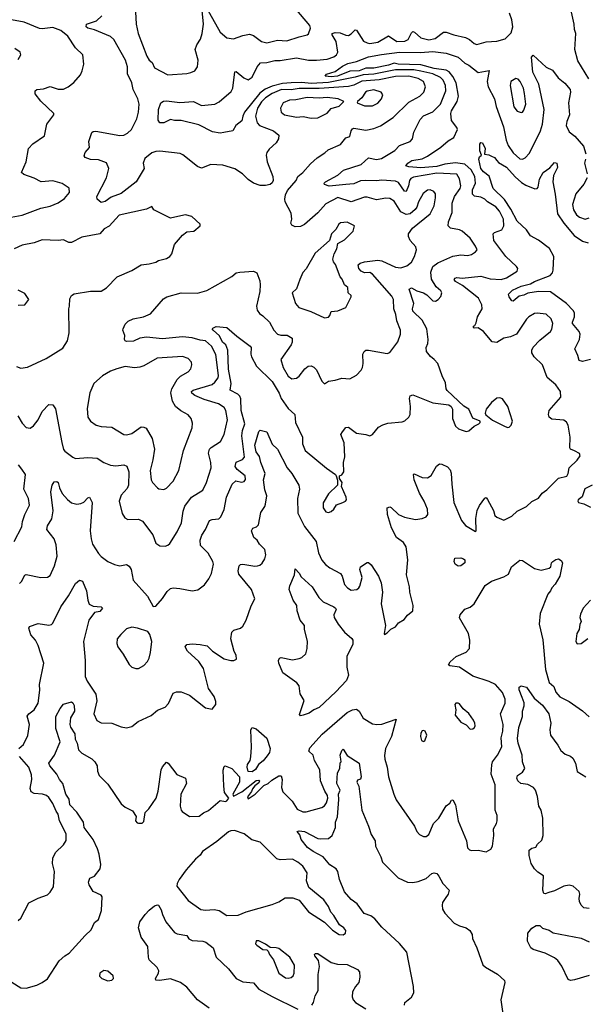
# Model space of a CAD drawing. Extents: x 1892934 to 2008621, y 567149 to 683290.
# Tile 278 of 298: x 1955567 to 1959795, y 661212 to 668577. Entities that reach past the tile are written whole.
import ezdxf

# ---------------------------------------------------------------- set-up
doc = ezdxf.new("R2010")
doc.units = 0

msp = doc.modelspace()

# ---------------------------------------------------------------- linework, layer by layer
at = {"layer": '0CON20XD'}
for points in [[(1955552.5, 665615), (1955585, 665558.8), (1955615, 665526.2), (1955645, 665522.9), (1955670.3, 665539.7), (1955704.2, 665585), (1955735, 665646), (1955785, 665700), (1955815, 665697.5), (1955835, 665667.5), (1955880.6, 665415), (1955895, 665362.5), (1955905, 665348.8), (1955965, 665303.8), (1955985, 665296.2), (1956075, 665301.4), (1956145, 665298.1), (1956195, 665264.4), (1956245, 665244.4), (1956285, 665241.1), (1956345, 665247.1), (1956367.9, 665237.9), (1956383.5, 665195), (1956380.5, 665095), (1956369.2, 665070.8), (1956325, 665021.2), (1956310.6, 664975), (1956332.8, 664882.8), (1956352.4, 664852.4), (1956375, 664838), (1956455, 664840), (1956485, 664825.6), (1956561.9, 664725), (1956585, 664661.2), (1956615, 664640.8), (1956655, 664639.2), (1956675, 664646), (1956690.3, 664659.7), (1956743.9, 664746.1), (1956776.4, 664815), (1956788, 664902), (1956801.2, 664938.8), (1956852.2, 665005), (1956935, 665059.2), (1956962.7, 665115), (1956997.3, 665225), (1956996.4, 665265), (1956978.8, 665335), (1956985, 665364), (1956997.5, 665377.5), (1957068.1, 665421.9), (1957095.7, 665474.3), (1957120.9, 665585), (1957107.9, 665655), (1957095, 665675.5), (1957052.9, 665705), (1956945, 665737.4), (1956877.1, 665765), (1956853.1, 665783.1), (1956851.4, 665795), (1956863.4, 665806.6), (1957005, 665847.7), (1957026.5, 665865), (1957050.7, 665899.3), (1957053.9, 665915), (1957033.9, 666073.9), (1957000.2, 666135), (1956955, 666175.7), (1956915, 666180), (1956855, 666198.6), (1956785, 666204.1), (1956635, 666191.2), (1956515, 666203.1), (1956465, 666195.5), (1956417.3, 666172.7), (1956365, 666170.8), (1956354.4, 666174.4), (1956350, 666185), (1956352.5, 666215), (1956337.5, 666255), (1956339.4, 666265), (1956355, 666299.2), (1956378.3, 666321.7), (1956415, 666340), (1956492.5, 666355), (1956545, 666376.9), (1956641.3, 666488.7), (1956666.7, 666505), (1956775, 666534.3), (1956895, 666532.5), (1956965, 666552.5), (1957152.7, 666657.3), (1957185, 666683.8), (1957211.7, 666688.3), (1957315, 666695.4), (1957338.9, 666685), (1957361.5, 666625), (1957365.5, 666594.5), (1957362.9, 666545), (1957337.5, 666435), (1957342.9, 666405), (1957359.3, 666379.3), (1957385, 666363.3), (1957433.3, 666315), (1957465.4, 666255.4), (1957495, 666224.5), (1957517.8, 666217.8), (1957566.4, 666216.4), (1957604.2, 666194.2), (1957604.3, 666165), (1957596.5, 666145), (1957519.2, 666035), (1957535.8, 665975), (1957575, 665910), (1957602.1, 665892.1), (1957635, 665896), (1957655, 665911.2), (1957698, 665965), (1957724.5, 665985.5), (1957745, 665989.2), (1957765, 665979.2), (1957785, 665958), (1957825, 665872.5), (1957845, 665853.3), (1957875.9, 665874.1), (1957925, 665880), (1957974.1, 665895.9), (1958035, 665892), (1958085, 665918.8), (1958120, 665955), (1958129.2, 665975), (1958134.3, 666005), (1958131.4, 666075), (1958142, 666095), (1958155, 666104.2), (1958175, 666105.6), (1958315, 666081.2), (1958335, 666086.7), (1958393.4, 666166.6), (1958413.1, 666225), (1958413.1, 666255), (1958387.3, 666325), (1958378.3, 666371.7), (1958364.5, 666415), (1958361.1, 666485), (1958349.8, 666509.8), (1958204, 666674), (1958185, 666686.1), (1958144.3, 666684.3), (1958118.6, 666695), (1958101.8, 666715), (1958096.9, 666743.1), (1958112.8, 666757.2), (1958143.2, 666766.8), (1958245, 666779.7), (1958272.9, 666772.9), (1958375, 666726.5), (1958415, 666721.8), (1958461.2, 666735), (1958495, 666763.1), (1958519.1, 666805), (1958533.3, 666855), (1958528, 666878), (1958485.5, 666925.5), (1958474.4, 666955), (1958474.5, 666975), (1958502.8, 667017.2), (1958634.3, 667125), (1958664.4, 667185), (1958675.6, 667245), (1958674, 667275), (1958662.7, 667292.7), (1958635, 667304.2), (1958615, 667301.4), (1958581.8, 667278.2), (1958549.1, 667215), (1958535.4, 667174.6), (1958522.3, 667157.7), (1958485, 667125.6), (1958455, 667119.6), (1958415, 667140), (1958365, 667218.9), (1958335, 667239.5), (1958305, 667241.8), (1958235, 667229.6), (1958165, 667249.5), (1958145, 667249.6), (1958045, 667215.3), (1957945, 667247.1), (1957855, 667199.2), (1957796.2, 667133.8), (1957695, 667045.5), (1957665, 667031.1), (1957625, 667027.8), (1957601.1, 667041.1), (1957594.6, 667054.6), (1957600, 667085), (1957595, 667130), (1957552.2, 667215), (1957548.2, 667235), (1957553.1, 667266.9), (1957569.4, 667300.6), (1957632.9, 667375), (1957645.8, 667405), (1957682.5, 667435), (1957741.7, 667498.3), (1957790.6, 667545), (1957847.8, 667582.2), (1957872, 667605), (1957965, 667644.3), (1958005, 667692.5), (1958035, 667702.5), (1958044.2, 667745), (1958055, 667761.2), (1958065, 667765.6), (1958155, 667751.2), (1958215, 667763.6), (1958265, 667783.3), (1958358.9, 667845), (1958475, 667961.5), (1958559.2, 668005), (1958588.9, 668035), (1958599.4, 668075), (1958584.5, 668115), (1958545, 668138.6), (1958475, 668154.3), (1958375, 668152), (1958255, 668126.7), (1958125, 668117), (1958065, 668087.8), (1958025, 668077.3), (1957805, 668061.4), (1957655, 668063.7), (1957595, 668053.3), (1957525, 668054.2), (1957455, 668026.4), (1957405, 667993.3), (1957375, 667962.9), (1957345.7, 667915), (1957329.2, 667855), (1957341.5, 667805), (1957358.9, 667785), (1957464.2, 667745), (1957504.2, 667714.2), (1957500.8, 667685), (1957484.4, 667655.6), (1957430.7, 667609.3), (1957414.3, 667585), (1957410, 667565), (1957415.6, 667515), (1957458.8, 667405), (1957461.2, 667375), (1957453.6, 667356.4), (1957440, 667345), (1957403.9, 667336.1), (1957365, 667338.1), (1957315, 667355.6), (1957275, 667382.5), (1957233.1, 667425), (1957175, 667462.2), (1957085, 667488.5), (1956995, 667494.3), (1956925, 667466), (1956895, 667480), (1956786.6, 667566.6), (1956766, 667576), (1956615, 667593.8), (1956585, 667590.6), (1956555, 667580.8), (1956502.2, 667537.8), (1956490, 667505), (1956497.3, 667465), (1956436.5, 667363.5), (1956325, 667278.4), (1956250.3, 667249.7), (1956205, 667217.2), (1956175, 667210), (1956146.7, 667235), (1956144.4, 667255), (1956216.7, 667395), (1956234.3, 667465), (1956215, 667506), (1956155, 667528.8), (1956095, 667530.8), (1956057.1, 667547.1), (1956048.8, 667558.8), (1956055, 667584), (1956089.5, 667620.5), (1956084.3, 667665.7), (1956105, 667733.8), (1956115, 667742), (1956135, 667742.5), (1956315, 667710.9), (1956345, 667714.5), (1956372.6, 667727.4), (1956401.9, 667755), (1956443.5, 667835), (1956455.4, 667885), (1956460.4, 667945), (1956449.2, 667985), (1956414.6, 668055), (1956405.3, 668105), (1956372.8, 668172.8), (1956373.6, 668225), (1956357.5, 668275), (1956269.8, 668429.8), (1956245, 668451.2), (1956125, 668500.9), (1956075, 668513.6), (1956064.4, 668525), (1956066, 668545), (1956139.7, 668569.7), (1956180.6, 668605)], [(1955565, 664361.1), (1955579.5, 664375), (1955605, 664422.5), (1955615, 664427.5), (1955725, 664404.4), (1955775, 664408), (1955795, 664420), (1955828.1, 664491.9), (1955846, 664565), (1955838.2, 664648.2), (1955824.6, 664694.6), (1955770, 664765), (1955775, 664791.2), (1955807.4, 664842.6), (1955816, 664904), (1955798.9, 665045), (1955810, 665095), (1955825, 665121.2), (1955845, 665122.5), (1955854, 665115), (1955863.6, 665075), (1955884.1, 665034.1), (1955925, 664987.1), (1955955, 664964.3), (1955995, 664954.4), (1956025, 664959.2), (1956045, 664968), (1956075, 665001.2), (1956087.5, 665005), (1956109.5, 664965), (1956094.4, 664755), (1956100, 664695), (1956111.9, 664655), (1956155, 664584.2), (1956175, 664561.4), (1956225, 664524.2), (1956275, 664502.5), (1956315, 664492.5), (1956365, 664502.5), (1956385, 664490), (1956398.9, 664465), (1956414.3, 664384.3), (1956522.5, 664265), (1956565, 664186.7), (1956585, 664190), (1956633.1, 664246.9), (1956669.1, 664300.9), (1956695, 664322), (1956713.2, 664326.8), (1956765, 664322.9), (1956855, 664304), (1956897.7, 664312.3), (1956948.8, 664351.2), (1956981.2, 664395), (1957001.2, 664435), (1957015.7, 664504.3), (1957010.8, 664525), (1956975, 664588), (1956917.5, 664645), (1956915.6, 664685), (1956928.3, 664721.7), (1956955.5, 664764.5), (1956985, 664830), (1957005, 664838.8), (1957055, 664844), (1957071.2, 664858.8), (1957095, 664913.3), (1957114, 665006), (1957155, 665103.8), (1957182.7, 665127.3), (1957225, 665118.8), (1957245, 665124), (1957255, 665137.5), (1957252, 665165), (1957191.8, 665211.8), (1957177.3, 665235), (1957185, 665268.6), (1957233.2, 665286.8), (1957246.9, 665305), (1957228.2, 665465), (1957233.2, 665505), (1957248.8, 665555), (1957221.2, 665655), (1957220.1, 665740.1), (1957211.7, 665761.7), (1957196.9, 665776.9), (1957140, 665805), (1957147.3, 665855), (1957127.5, 665962.5), (1957122.7, 666105), (1957107.7, 666145), (1957084.1, 666165), (1957061.5, 666211.5), (1957013.8, 666255), (1957006.7, 666265), (1957010.5, 666269.5), (1957035, 666281.2), (1957115, 666275.6), (1957189.9, 666209.9), (1957290, 666135), (1957296.9, 666125), (1957294.1, 666075.9), (1957298.8, 666055), (1957336, 665985), (1957455, 665870.6), (1957507.3, 665782.7), (1957520.8, 665745), (1957575, 665669.2), (1957623.6, 665623.6), (1957629.1, 665565), (1957680.6, 665455), (1957680, 665405), (1957700.8, 665355), (1957861.5, 665221.5), (1957927.5, 665175), (1957932.5, 665165), (1957943, 665133), (1957942.5, 665095), (1957875, 665031.2), (1957835.8, 664964.2), (1957834.2, 664925), (1957855.8, 664895.8), (1957875, 664890), (1957895, 664897.5), (1957915, 664916), (1957935, 664948.8), (1957982.5, 664965), (1958002.5, 664975), (1958008.8, 664985), (1958007.1, 665005), (1957972.5, 665085), (1957976.7, 665115), (1957956.7, 665145), (1957957.5, 665165), (1957975, 665173.8), (1957990, 665195), (1957987.5, 665265), (1957998.3, 665308.3), (1957993.3, 665413.3), (1957968, 665475), (1957981.2, 665495), (1958005, 665526.7), (1958025, 665530), (1958083.4, 665483.4), (1958155, 665474), (1958185, 665463.8), (1958205, 665473.3), (1958249.7, 665530.3), (1958282.1, 665547.9), (1958319.7, 665560.3), (1958425, 665570), (1958445, 665577.5), (1958476.8, 665603.2), (1958485.8, 665625), (1958488.1, 665685), (1958481.4, 665745), (1958486.1, 665763.9), (1958505, 665772), (1958655, 665711.4), (1958776.1, 665696.1), (1958793, 665683), (1958803.3, 665665), (1958802, 665595), (1958825.7, 665535.7), (1958847.3, 665517.3), (1958875, 665506.2), (1958905, 665496.7), (1958925, 665502.5), (1958965, 665537.5), (1959000, 665555), (1959010, 665565), (1959010, 665575), (1958955, 665597.5), (1958923.3, 665665), (1958886, 665686), (1958762.5, 665802.5), (1958755.6, 665815), (1958750.3, 665860.3), (1958725, 665914.2), (1958692.6, 666005), (1958665, 666036.6), (1958636.9, 666056.9), (1958608.5, 666095), (1958606.7, 666125), (1958617.8, 666155), (1958620.6, 666185), (1958610.3, 666265), (1958575, 666330.5), (1958506.2, 666396.2), (1958503.6, 666413.6), (1958512.5, 666455), (1958478.8, 666561.2), (1958495, 666570.6), (1958535, 666549.1), (1958584.3, 666535), (1958609.2, 666519.3), (1958655, 666474.3), (1958675, 666472.9), (1958695, 666484.4), (1958715, 666506.2), (1958721.4, 666535), (1958715, 666548), (1958680, 666580), (1958646, 666636), (1958641.3, 666688.7), (1958655, 666730.8), (1958691.6, 666758.4), (1958805, 666809.3), (1958865, 666819.6), (1958915, 666812.2), (1958945, 666820), (1958975, 666840), (1958985.8, 666855), (1958975, 666882), (1958935, 666942.2), (1958874.4, 666995), (1958855, 667004.6), (1958788.5, 667018.5), (1958769.2, 667035), (1958772.2, 667065), (1958799.5, 667135), (1958799.1, 667205), (1958817.5, 667255), (1958859.8, 667315), (1958865, 667333.8), (1958855, 667386.9), (1958835, 667420.8), (1958685, 667429.7), (1958511.4, 667398.6), (1958491.4, 667388.6), (1958480.5, 667375), (1958473.7, 667335), (1958455, 667291.9), (1958442.7, 667295), (1958398.4, 667358.4), (1958375, 667368.4), (1958275, 667377), (1958235, 667371.9), (1958155, 667375.6), (1958115, 667370.8), (1958065, 667348.5), (1958004, 667344), (1957880.8, 667330.8), (1957844.3, 667344.3), (1957844, 667355), (1957854, 667365), (1957945, 667415.5), (1957988.3, 667451.7), (1958120, 667495), (1958175, 667543.3), (1958235, 667531.5), (1958271.7, 667538.3), (1958372.4, 667597.6), (1958405, 667635.4), (1958485, 667665.8), (1958503.6, 667686.4), (1958512.7, 667735), (1958560.1, 667829.9), (1958585, 667857.1), (1958655, 667889.2), (1958711.5, 667945), (1958751.4, 668045), (1958749.1, 668085), (1958732.5, 668125), (1958713.8, 668145), (1958655, 668173.4), (1958565, 668193.1), (1958512.8, 668202.8), (1958375, 668201.1), (1958215, 668169.2), (1958134.6, 668164.6), (1958075, 668146.3), (1957875, 668107.7), (1957745, 668100.2), (1957675, 668106.9), (1957595.1, 668104.9), (1957530.5, 668099.5), (1957455, 668080.4), (1957402.5, 668057.5), (1957362.9, 668027.1), (1957248, 667885), (1957233.9, 667855), (1957228.6, 667821.4), (1957181.8, 667785), (1957159.2, 667745), (1957093.8, 667733.8), (1957065, 667728.9), (1957009.1, 667739.1), (1956905, 667791.9), (1956775, 667824.3), (1956725, 667823.8), (1956695, 667831.2), (1956645, 667806.2), (1956615, 667806.7), (1956601.2, 667825), (1956604.3, 667905), (1956622.5, 667955), (1956641.2, 667968.8), (1956665, 667971.4), (1956765, 667958.6), (1956865, 667964.3), (1956925, 667935.4), (1957025, 667946.5), (1957057, 667963), (1957148.6, 668041.4), (1957159.3, 668065), (1957175, 668187.5), (1957185, 668188.8), (1957241.7, 668141.7), (1957275, 668126.7), (1957305, 668148.1), (1957342.3, 668225), (1957368, 668255), (1957415, 668256.9), (1957475, 668271.4), (1957515, 668271.8), (1957635, 668292.4), (1957724.8, 668274.8), (1957785, 668274.8), (1957865, 668282.4), (1957915, 668298.7), (1957935.4, 668315), (1957946.2, 668335), (1957931.6, 668415), (1957902.5, 668465), (1957903.3, 668475), (1957925, 668480.8), (1957961.8, 668478.2), (1958005, 668460.9), (1958025, 668459.5), (1958045, 668470.5), (1958075, 668500.6), (1958085, 668499.2), (1958137.7, 668417.7), (1958163.2, 668403.2), (1958185, 668400), (1958245, 668408.8), (1958325, 668455.5), (1958385, 668414.7), (1958445, 668416.8), (1958469.8, 668430.2), (1958495, 668479.4), (1958505, 668487.8), (1958518.6, 668485), (1958565, 668441.6), (1958625, 668425.9), (1958673.3, 668436.8), (1958735.3, 668484.7), (1958755, 668484.1), (1958811.2, 668465), (1958900, 668445), (1958929.2, 668429.3), (1958965, 668398.5), (1958985, 668390.6), (1959055, 668410.8), (1959135, 668417.2), (1959195.3, 668434.7), (1959241.7, 668478.3), (1959253.6, 668525), (1959245.2, 668575), (1959228.1, 668625)], [(1956432.1, 668635), (1956436.2, 668545), (1956452.2, 668475), (1956518.2, 668305), (1956534.7, 668275), (1956556.4, 668256.4), (1956575, 668217.3), (1956675, 668164.4), (1956815, 668174.2), (1956845, 668182), (1956876.7, 668195), (1956896, 668225), (1956900.8, 668275), (1956879.2, 668355), (1956890.7, 668389.3), (1956918.2, 668431.8), (1956930.4, 668475), (1956940.5, 668545), (1956930, 668645)], [(1956963.3, 668665), (1957065.6, 668485), (1957115, 668440.6), (1957165.5, 668434.5), (1957235, 668460), (1957285, 668469.2), (1957315, 668459.5), (1957375, 668415.4), (1957415, 668404.6), (1957495, 668423.1), (1957565, 668418.8), (1957655, 668450), (1957715, 668463.1), (1957725, 668471.2), (1957740.5, 668515), (1957735, 668534), (1957624.8, 668664.8)], [(1959822.7, 668135), (1959738.5, 668268.5), (1959716.8, 668355), (1959724.2, 668475), (1959713.8, 668505), (1959710.8, 668545), (1959686.2, 668655)], [(1955474.4, 667095.6), (1955585, 667115.8), (1955725, 667167.3), (1955795, 667183.5), (1955855, 667206.4), (1955901.3, 667238.7), (1955940, 667285), (1955937.3, 667317.3), (1955885, 667351.4), (1955815, 667372), (1955726.4, 667363.6), (1955675, 667391.2), (1955598.6, 667418.6), (1955581.2, 667435), (1955614, 667515), (1955631.9, 667615), (1955665, 667648.9), (1955751.3, 667708.7), (1955770.8, 667795), (1955822.5, 667865), (1955822.5, 667875), (1955725, 667967.1), (1955682.9, 668022.9), (1955681.2, 668045), (1955695, 668055.6), (1955745, 668059.5), (1955795, 668077.8), (1955855, 668058.6), (1955895, 668058.6), (1955930, 668075), (1955972.3, 668107.7), (1956021.2, 668165), (1956034, 668195), (1956045.7, 668245.7), (1956038, 668315), (1955985, 668367.5), (1955927.5, 668455), (1955875, 668496.4), (1955815, 668517.8), (1955735, 668508.6), (1955715, 668511.4), (1955599.6, 668559.6), (1955505, 668576.6)], [(1955555, 668280), (1955576, 668315), (1955571.2, 668335), (1955531.1, 668361.1)], [(1959097.8, 666167.8), (1959035, 666246), (1958995, 666272.5), (1958965, 666270), (1958960, 666275), (1958960, 666285), (1958970, 666290), (1958979.7, 666310.3), (1958990, 666355), (1959023.1, 666415), (1959020.6, 666445), (1958995.5, 666495), (1958878.2, 666588.2), (1958825, 666620), (1958816, 666635), (1958823.3, 666645), (1958835, 666647.8), (1958874.4, 666644.4), (1959015, 666658.7), (1959085, 666638.5), (1959165, 666633.9), (1959205, 666646.5), (1959285, 666696.7), (1959290, 666715), (1959281.3, 666731.3), (1959201.5, 666805), (1959110.5, 666925), (1959106, 666975), (1959116.7, 666985), (1959170.8, 667005), (1959186.5, 667035), (1959184.2, 667085), (1959154.1, 667145), (1959126.7, 667176.7), (1959065, 667214.8), (1959045, 667233.8), (1959015, 667248.9), (1958968, 667258), (1958951, 667271), (1958951.1, 667305), (1958973.4, 667355), (1958969.2, 667405), (1958942.9, 667455), (1958895, 667496.1), (1958825, 667507.8), (1958745, 667496.7), (1958685, 667479.8), (1958565, 667469.8), (1958475.6, 667475.6), (1958453.8, 667485), (1958468.6, 667505), (1958499.2, 667525), (1958575, 667537), (1958615, 667555.7), (1958715, 667623.6), (1958769.5, 667670.5), (1958812.7, 667695), (1958840.9, 667755), (1958835, 667772), (1958795, 667823.3), (1958790, 667875), (1958795.4, 667895), (1958836.5, 667965), (1958847.7, 668005), (1958829.6, 668105), (1958805, 668152.5), (1958777.3, 668187.3), (1958755, 668198.9), (1958665, 668213.2), (1958565, 668239.5), (1958395, 668244.6), (1958365, 668253.1), (1958325, 668236.3), (1958214, 668215), (1958155, 668213.5), (1958105, 668194.9), (1958035, 668191.7), (1957942, 668155), (1957895, 668149), (1957850.8, 668155), (1957859.8, 668170.2), (1957925, 668189.4), (1957979.7, 668230.3), (1958019.9, 668250.1), (1958085, 668264.7), (1958175, 668300.5), (1958271.9, 668318.1), (1958405, 668333.7), (1958562.3, 668332.3), (1958655, 668338.8), (1958755, 668326.6), (1958845, 668295.9), (1958895, 668252.2), (1958925, 668237.8), (1958995, 668182.9), (1959077.1, 668197.1), (1959062.1, 668115), (1959068, 668075), (1959116.2, 667986.2), (1959128.4, 667928.4), (1959184.8, 667775), (1959204.2, 667675), (1959219.1, 667635), (1959255, 667581.9), (1959305, 667537.1), (1959325, 667534.3), (1959345, 667542.9), (1959377.7, 667577.7), (1959460.2, 667745), (1959476.1, 667795), (1959486.8, 667905), (1959447.3, 668095), (1959403.5, 668185), (1959394, 668296), (1959405, 668312.5), (1959503.2, 668223.2), (1959548.9, 668198.9), (1959592.9, 668142.9), (1959642.6, 668102.6), (1959681.4, 668055), (1959684.2, 668034.2), (1959670, 667955), (1959677.6, 667865), (1959656.4, 667815), (1959652.2, 667785), (1959675, 667738), (1959715.8, 667705), (1959780.6, 667630.6), (1959799.2, 667575)], [(1959315, 667883.8), (1959325, 667886.7), (1959335, 667900), (1959350.5, 667945), (1959341.5, 668025), (1959332.2, 668065), (1959308.6, 668115), (1959292.1, 668132.1), (1959275, 668137.1), (1959238, 668115), (1959234.4, 668085), (1959261.4, 667925), (1959285, 667893.8), (1959315, 667883.8)], [(1958145, 667931.9), (1958205, 667933.6), (1958245, 667951.9), (1958271.9, 667985), (1958281.4, 668015), (1958268, 668035), (1958215, 668051.4), (1958165, 668041.8), (1958152.5, 668035), (1958125, 667993.8), (1958092.5, 667965), (1958090, 667955), (1958145, 667931.9)], [(1957745, 667840.5), (1957795, 667842.5), (1957865, 667878.5), (1957895, 667912.2), (1957955, 667930), (1957990, 667965), (1957946.4, 667986.4), (1957865, 667994.7), (1957805, 667990.2), (1957715, 667996.4), (1957631.5, 667978.5), (1957583.5, 667976.5), (1957535.6, 667955), (1957515.6, 667915), (1957521.4, 667885), (1957546.7, 667865), (1957635, 667848.8), (1957685, 667852.1), (1957745, 667840.5)], [(1959835, 666034.6), (1959775, 666020), (1959748.3, 666028.3), (1959740.5, 666065), (1959716.7, 666115), (1959752.1, 666185), (1959757.5, 666225), (1959750, 666245), (1959700.5, 666305), (1959699.1, 666315), (1959714.2, 666355), (1959713.4, 666385), (1959705, 666402.8), (1959655, 666454.8), (1959535, 666541.1), (1959445, 666543.8), (1959365, 666532.9), (1959335, 666516.7), (1959301.6, 666508.4), (1959255, 666472), (1959245, 666474), (1959226.7, 666505), (1959222.2, 666525), (1959251.1, 666555), (1959314.5, 666584.5), (1959385, 666600.9), (1959415, 666619.5), (1959532.2, 666665), (1959549.6, 666685), (1959555.9, 666704.1), (1959559.2, 666805), (1959526.6, 666866.6), (1959445, 666928.5), (1959385, 666960), (1959354.4, 667005), (1959285, 667071.1), (1959239, 667159), (1959191.3, 667231.3), (1959105.6, 667315), (1959076.4, 667406.4), (1959035, 667439.6), (1959014, 667465), (1959000, 667535), (1959005, 667552.5), (1959020, 667565), (1959007, 667597), (1959007.5, 667645), (1959015, 667657.5), (1959027.5, 667655), (1959046.7, 667615), (1959041.7, 667571.7), (1959075, 667566.7), (1959095, 667556.7), (1959115.8, 667545.8), (1959133.3, 667525), (1959145, 667510), (1959205, 667474.4), (1959270.8, 667400.8), (1959318.9, 667358.9), (1959349.8, 667339.8), (1959417.6, 667312.4), (1959435.3, 667314.7), (1959443.5, 667325), (1959452.7, 667385), (1959480, 667435), (1959530.9, 667469.1), (1959565, 667508.8), (1959581.2, 667505), (1959587.6, 667472.4), (1959558, 667412), (1959552.4, 667365), (1959571.1, 667271.1), (1959588.3, 667125), (1959634.3, 667054.3), (1959712.5, 666962.5), (1959775, 666921.1), (1959817.7, 666907.7)], [(1959795.8, 667534.2), (1959790, 667505), (1959810, 667425)], [(1959808.1, 667395), (1959785, 667346), (1959724, 667274), (1959698.9, 667195), (1959706.1, 667155), (1959728.4, 667118.4), (1959751.1, 667101.1), (1959795, 667086.4), (1959825, 667094.4)], [(1955542.4, 665982.4), (1955575, 665970.8), (1955625, 665977.5), (1955765, 666042.5), (1955889.3, 666120.7), (1955924.2, 666175), (1955936.9, 666235), (1955933.1, 666415), (1955939.4, 666435), (1955941.1, 666488.9), (1955953.8, 666515), (1955975, 666525.7), (1956095, 666547.5), (1956175, 666546), (1956215, 666572), (1956295, 666654), (1956405, 666702), (1956475, 666744.4), (1956535, 666750), (1956585, 666763.8), (1956605, 666775.8), (1956665, 666790.6), (1956688.8, 666805), (1956703.8, 666825), (1956725, 666896.7), (1956784.3, 666965.7), (1956815, 666991.2), (1956867.5, 666995), (1956916.7, 667035), (1956915, 667047.5), (1956852.5, 667105), (1956805, 667118.8), (1956750, 667105), (1956695, 667092.5), (1956570, 667155), (1956555, 667180), (1956515, 667160), (1956310, 667115), (1956236.1, 667033.9), (1956197.1, 667012.9), (1956165, 666976), (1956030.3, 666949.7), (1955955, 666910.8), (1955935, 666910), (1955895, 666930.3), (1955855, 666924.4), (1955735, 666930.4), (1955675, 666907.5), (1955585, 666891.9), (1955525, 666864.2)], [(1957845, 666348), (1957875, 666352), (1957885.9, 666364.1), (1957896.4, 666393.6), (1957945, 666399.2), (1958005.7, 666424.3), (1958046, 666505), (1958043.8, 666515), (1958022.9, 666535), (1958020, 666575), (1957994.4, 666595), (1957976.5, 666636.5), (1957961.5, 666655), (1957927.1, 666745), (1957912.2, 666765), (1957908.6, 666785), (1957918.6, 666825), (1957937, 666863), (1957945, 666902.5), (1957995, 666931.2), (1958058.8, 666995), (1958070, 667035), (1958015, 667063.8), (1957965, 667057.1), (1957951.7, 667048.3), (1957931.2, 667008.8), (1957897.5, 666975), (1957883.6, 666926.4), (1957775, 666831.2), (1957707.3, 666712.7), (1957684.6, 666685.4), (1957660, 666635), (1957636.7, 666565), (1957604, 666535), (1957628, 666455), (1957654.4, 666424.4), (1957744.4, 666394.4), (1957845, 666348)], [(1955555, 666442.5), (1955606.1, 666443.9), (1955633.8, 666485), (1955605, 666530), (1955555, 666553.3)], [(1955560, 663125), (1955595.3, 663154.7), (1955627.6, 663222.4), (1955639.4, 663305), (1955623.5, 663366.5), (1955635, 663384), (1955675, 663415.7), (1955704.6, 663465), (1955717.2, 663562.8), (1955715.4, 663605), (1955746.2, 663765), (1955704.3, 663895), (1955684.3, 663935), (1955650.6, 663975), (1955636, 664025), (1955640.8, 664039.2), (1955705, 664062), (1955785, 664048.6), (1955805, 664054.2), (1955815, 664064), (1955873.3, 664185), (1955931.8, 664268.2), (1955985, 664360), (1956015, 664385.7), (1956035, 664377.5), (1956065.4, 664305), (1956075.3, 664235.3), (1956086.6, 664206.6), (1956115, 664191.1), (1956175.4, 664185.4), (1956186, 664175), (1956165, 664149.6), (1956125, 664143.1), (1956084.5, 664085.5), (1956042.9, 663925), (1956056.9, 663785), (1956057.1, 663665), (1956070.3, 663630.3), (1956135, 663533.3), (1956142.5, 663482.5), (1956120, 663385), (1956144.3, 663334.3), (1956175, 663318), (1956255, 663314.3), (1956325, 663288), (1956365, 663280), (1956405, 663290.8), (1956451.7, 663328.3), (1956548.6, 663371.4), (1956596.8, 663413.2), (1956653.8, 663435), (1956678.7, 663461.3), (1956715, 663538.8), (1956739.7, 663550.3), (1956775, 663550.8), (1956835.6, 663525.6), (1956955, 663430), (1957005, 663420), (1957032.5, 663455), (1957033, 663477), (1957021.2, 663515), (1956978, 663575), (1956941.2, 663725), (1956907, 663777), (1956821.2, 663855), (1956803.3, 663885), (1956816.1, 663903.9), (1956855, 663908.6), (1956915, 663904.4), (1956967.5, 663892.5), (1957007.5, 663855), (1957095, 663797.5), (1957145, 663783.3), (1957166.4, 663783.6), (1957187, 663793), (1957186.2, 663825), (1957170.8, 663850.8), (1957145.6, 663945), (1957152.5, 663995), (1957168.8, 664011.2), (1957217.5, 664025), (1957235, 664040), (1957260.8, 664085), (1957296.8, 664193.2), (1957323.8, 664245), (1957300.6, 664315), (1957205, 664429.1), (1957199.2, 664455), (1957208, 664492), (1957216.9, 664503.1), (1957235, 664505.6), (1957325, 664488.9), (1957345, 664491.4), (1957362.9, 664497.1), (1957378.3, 664511.7), (1957399.2, 664545), (1957405.8, 664575), (1957399.2, 664615), (1957358.9, 664655), (1957340.8, 664685), (1957316, 664705), (1957300, 664755), (1957310, 664775), (1957335.9, 664784.1), (1957352, 664798), (1957369.5, 664890.5), (1957400, 664935), (1957405, 664952.5), (1957414.7, 665015), (1957400.1, 665060.1), (1957388.9, 665135), (1957402.4, 665182.4), (1957369.5, 665265), (1957359.3, 665309.3), (1957335, 665345.8), (1957323.6, 665395), (1957355, 665497.5), (1957365, 665507.5), (1957413.9, 665493.9), (1957455, 665403.3), (1957495, 665363.8), (1957567.3, 665225), (1957601.9, 665181.9), (1957654.4, 665095), (1957657.8, 665065), (1957642.8, 664995), (1957647.2, 664885), (1957695, 664785.6), (1957783.3, 664675), (1957799.4, 664589.4), (1957826.4, 664535), (1957853, 664503), (1957885, 664478.2), (1957965, 664434.4), (1957977.7, 664415), (1957995, 664352.9), (1958017.3, 664327.3), (1958045, 664309.4), (1958086.2, 664315), (1958103.3, 664326.7), (1958110.2, 664339.8), (1958127.5, 664405), (1958110.5, 664465), (1958115.6, 664485), (1958165, 664517.5), (1958175, 664516.7), (1958195, 664498.8), (1958249.2, 664415), (1958270, 664365), (1958280, 664295), (1958268.3, 664208.3), (1958302, 664045), (1958291.2, 663985), (1958295, 663977.5), (1958315, 663990), (1958341.2, 664018.8), (1958376.7, 664035), (1958398.9, 664065), (1958440.2, 664089.8), (1958466.6, 664123.4), (1958506.5, 664155), (1958509.1, 664195), (1958484.4, 664295), (1958481.1, 664335), (1958459.4, 664425), (1958468.1, 664538.1), (1958456.9, 664635), (1958437.2, 664667.2), (1958384.5, 664704.5), (1958345.3, 664775.3), (1958315.4, 664875), (1958314.4, 664925), (1958333.9, 664933.9), (1958345, 664929.2), (1958397.5, 664875), (1958442.5, 664855), (1958525, 664838.9), (1958575, 664845.7), (1958605, 664858), (1958616.9, 664875), (1958614.5, 664915), (1958589.5, 664975), (1958554.6, 665035), (1958516.4, 665135), (1958510.8, 665175), (1958515, 665180), (1958575, 665151.9), (1958615, 665150.8), (1958641.7, 665168.3), (1958682.1, 665237.9), (1958705, 665254.4), (1958722.7, 665252.7), (1958765, 665231.9), (1958785, 665211.4), (1958792.5, 665185), (1958796.2, 665103.8), (1958811.5, 664965), (1958870.7, 664830.7), (1958900, 664795), (1958975, 664750), (1958980, 664755), (1958976.9, 664845), (1958986.5, 664905), (1959005, 664944), (1959045, 664997.5), (1959055, 665002.5), (1959065, 664987.5), (1959108.1, 664905), (1959118.8, 664868.8), (1959133.3, 664855), (1959185, 664834.3), (1959245, 664862.9), (1959285, 664900.6), (1959355, 664936.2), (1959395, 664974.1), (1959445, 664998.8), (1959473.8, 665036.2), (1959508.2, 665061.8), (1959595, 665148.1), (1959657.5, 665162.5), (1959668, 665182), (1959675, 665224), (1959735, 665283.5), (1959757.5, 665315), (1959752.4, 665332.4), (1959715, 665351.8), (1959684.5, 665364.5), (1959680, 665375), (1959682.5, 665455), (1959666.1, 665543.9), (1959655, 665566.2), (1959635, 665580.8), (1959545, 665588.8), (1959526.2, 665605), (1959519.2, 665625), (1959524.2, 665655), (1959611.4, 665755), (1959608.9, 665795), (1959575.6, 665845), (1959511.2, 665901.2), (1959474, 665995), (1959413.3, 666055), (1959396.2, 666085), (1959396.2, 666105), (1959405, 666126.7), (1959455, 666179.2), (1959534, 666245), (1959545, 666261.2), (1959553.1, 666305), (1959538.9, 666338.9), (1959502.5, 666375), (1959435, 666383.1), (1959415, 666380), (1959373.3, 666355), (1959355, 666336.2), (1959281.2, 666225), (1959235, 666204.3), (1959185, 666195.5), (1959135, 666163.1), (1959097.8, 666167.8)], [(1956645, 665063.8), (1956665, 665073.8), (1956714, 665125), (1956755.6, 665204.4), (1956790.6, 665355), (1956855.8, 665525), (1956858.8, 665558.8), (1956848, 665595), (1956825, 665620.8), (1956771.9, 665651.9), (1956730.9, 665685), (1956709.6, 665725), (1956697.3, 665785), (1956703.3, 665815), (1956743, 665887), (1956768.8, 665911.2), (1956826.9, 665943.1), (1956845.8, 665965), (1956854.2, 665995), (1956850, 666015), (1956825, 666044.2), (1956785, 666057.8), (1956595, 666046.2), (1956495, 665989.1), (1956465, 665978.2), (1956425, 665974.4), (1956355, 665983.8), (1956293.3, 665965), (1956245, 665947.8), (1956185, 665914.2), (1956122, 665855), (1956090, 665785), (1956071.3, 665668.7), (1956076.9, 665605), (1956095.8, 665575), (1956138.8, 665545), (1956175, 665534.4), (1956255, 665530), (1956345, 665474.2), (1956365, 665472.5), (1956405, 665482.9), (1956475, 665531.1), (1956495, 665530.5), (1956511.2, 665521.2), (1956555.8, 665445.8), (1956573.3, 665365), (1956563.1, 665285), (1956542.9, 665205), (1956550, 665135), (1956560, 665115), (1956595.7, 665075.7), (1956607.7, 665067.7), (1956645, 665063.8)], [(1959215, 665526.2), (1959225, 665528.8), (1959241.2, 665545), (1959252, 665575), (1959215.7, 665685), (1959175, 665741.2), (1959155, 665748.8), (1959134.1, 665745.9), (1959095, 665714), (1959053.8, 665665), (1959046.2, 665635), (1959050.5, 665620.5), (1959100.9, 665580.9), (1959195, 665534.2), (1959215, 665526.2)], [(1955525.8, 664675), (1955582.3, 664785), (1955586.8, 664823.2), (1955603.9, 664876.1), (1955640, 664945), (1955631.4, 664995), (1955598.1, 665065), (1955610.6, 665175), (1955583.1, 665215), (1955557.2, 665247.2)], [(1959845.3, 665094.7), (1959792.7, 665067.3), (1959770.7, 665009.3), (1959741.4, 664985), (1959739.2, 664975), (1959745, 664966.2), (1959785, 664955.8), (1959835, 664931.9)], [(1955508.8, 661378.8), (1955575, 661335.7), (1955615, 661334), (1955695, 661356), (1955735, 661374.4), (1955775, 661403.1), (1955861.7, 661538.3), (1955904, 661575), (1955937.7, 661595), (1956055, 661728.1), (1956099.9, 661770.1), (1956125, 661823.5), (1956155, 661847.5), (1956177.1, 661915), (1956183.8, 662015), (1956175, 662028), (1956115.6, 662055.6), (1956086.9, 662105), (1956081.9, 662125), (1956091.2, 662155), (1956125, 662171.2), (1956168.1, 662225), (1956172.6, 662257.4), (1956161.7, 662335), (1956149.3, 662375), (1956115.2, 662445), (1956049.3, 662535), (1956043.6, 662575), (1955995, 662650.4), (1955940.6, 662705), (1955936.1, 662746.1), (1955911.8, 662785), (1955890.4, 662865), (1955863.6, 662895), (1955844.7, 662935), (1955792.5, 662995), (1955784.4, 663015), (1955825.9, 663075), (1955868.9, 663175), (1955836.2, 663275), (1955836.4, 663365), (1955869.4, 663425), (1955895, 663456.7), (1955955, 663473.8), (1955965, 663468), (1955975, 663447.5), (1955975.5, 663405), (1955947.5, 663355), (1955941.2, 663305), (1955947.1, 663285), (1955978.9, 663235), (1955981.2, 663195), (1955996.5, 663165), (1956006.2, 663116.2), (1956030.8, 663090.8), (1956105, 663048.1), (1956128, 663025), (1956145.5, 662995.5), (1956149.5, 662955), (1956160.6, 662925), (1956225, 662860), (1956325, 662712), (1956355, 662686), (1956409.3, 662659.3), (1956437, 662617), (1956432.5, 662585), (1956445, 662570), (1956455, 662567.5), (1956481.7, 662568.3), (1956495, 662580), (1956503.9, 662646.1), (1956532.5, 662675), (1956586.2, 662753.8), (1956602.4, 662807.6), (1956624.4, 662965), (1956635, 662988.8), (1956665, 663022.5), (1956675.8, 663015.8), (1956740.7, 662930.7), (1956806.7, 662905), (1956813.8, 662865), (1956770.6, 662785), (1956767.1, 662695), (1956774.4, 662665), (1956782.5, 662655), (1956835, 662616.9), (1956909.6, 662620.4), (1956941.4, 662645), (1956978.5, 662661.5), (1957065, 662735.7), (1957105, 662730), (1957116.4, 662733.6), (1957130, 662755), (1957097, 662797), (1957092.2, 662845), (1957087, 662963), (1957095, 662990), (1957103.6, 662996.4), (1957152.5, 662975), (1957210, 662915), (1957210, 662875), (1957160, 662785), (1957165, 662770), (1957227.5, 662802.5), (1957335, 662886.7), (1957355, 662890), (1957360, 662885), (1957355, 662870), (1957323.6, 662846.4), (1957307.5, 662825), (1957300, 662805), (1957270, 662765), (1957275, 662750), (1957326.7, 662785), (1957392, 662848), (1957423.3, 662865), (1957450.6, 662889.4), (1957505, 662921.2), (1957522.5, 662922.5), (1957528.9, 662895), (1957522.7, 662835), (1957535, 662800.8), (1957602.8, 662732.8), (1957642.2, 662672.2), (1957683, 662653), (1957708.3, 662651.7), (1957826.7, 662685), (1957845, 662696), (1957861.5, 662718.5), (1957870.3, 662755), (1957868.4, 662775), (1957847.2, 662807.2), (1957815.4, 662884.6), (1957810, 662965), (1957770, 663035), (1957760.8, 663075), (1957728.8, 663105), (1957735, 663131.2), (1957827.4, 663232.6), (1958015, 663395.3), (1958055, 663416), (1958085, 663420.5), (1958104.4, 663405), (1958135, 663352.5), (1958205, 663310.8), (1958235.8, 663305.8), (1958275, 663308.6), (1958380, 663345), (1958346.4, 663215), (1958302.2, 663125), (1958294.5, 663074.5), (1958295.6, 663045), (1958314.3, 662985), (1958323.1, 662915), (1958364.5, 662785), (1958381.9, 662741.9), (1958518.8, 662545), (1958536.7, 662505), (1958555, 662483.3), (1958585, 662466.7), (1958605, 662466.7), (1958625, 662483.3), (1958660.8, 662565), (1958701.1, 662605), (1958755, 662697.1), (1958781.9, 662718.1), (1958795, 662740), (1958805, 662742.5), (1958824.2, 662704.2), (1958843.6, 662585), (1958906.9, 662435), (1958915, 662383.3), (1958928.6, 662368.6), (1958945, 662362.5), (1958995, 662364.2), (1959055, 662353.8), (1959087.7, 662372.3), (1959102.5, 662395), (1959111.9, 662475), (1959108.6, 662525), (1959132.5, 662565), (1959137.5, 662585), (1959137.1, 662625), (1959121.5, 662665), (1959122.2, 662782.2), (1959121.5, 662855), (1959092.4, 662935), (1959095.2, 663004.8), (1959100.9, 663025), (1959139.5, 663075), (1959171.7, 663138.3), (1959167.1, 663205), (1959179.3, 663255), (1959180, 663305), (1959160.8, 663385), (1959195.5, 663464.5), (1959196.7, 663495), (1959176.7, 663545), (1959125, 663603.5), (1959076.9, 663626.9), (1958955, 663666.5), (1958855, 663734.4), (1958783.3, 663743.3), (1958771.2, 663751.2), (1958784.3, 663775), (1958830.8, 663815), (1958904.3, 663845.7), (1958930, 663875), (1958931.4, 663935), (1958921.9, 663985), (1958854, 664104), (1958858.6, 664125), (1958895, 664168.1), (1958935, 664182.5), (1958963.3, 664206.7), (1959045.9, 664344.1), (1959095, 664376.2), (1959185, 664410), (1959220.3, 664429.7), (1959244.6, 664485), (1959305, 664534.4), (1959325, 664531.1), (1959415, 664471.2), (1959465, 664458.8), (1959525.2, 664474.8), (1959537.3, 664485), (1959542.2, 664515), (1959551.4, 664525), (1959575, 664540), (1959595, 664543.3), (1959615, 664532.5), (1959623.9, 664513.9), (1959604.6, 664415.4), (1959568.8, 664355), (1959545, 664327.8), (1959535.9, 664304.1), (1959515, 664280), (1959457.1, 664135), (1959450, 664055), (1959478.7, 663938.7), (1959496.5, 663716.5), (1959525, 663618.6), (1959559.7, 663589.7), (1959575, 663547.5), (1959605, 663511.8), (1959675, 663476.8), (1959775, 663408), (1959825, 663363.3)], [(1958845, 664490.8), (1958823.3, 664505), (1958815.7, 664525), (1958820, 664550), (1958865, 664550.8), (1958885, 664545.6), (1958895, 664535.8), (1958894.2, 664515), (1958865, 664492.1), (1958845, 664490.8)], [(1957665, 663371.2), (1957659.3, 663379.3), (1957692.9, 663485), (1957663.3, 663535), (1957655.7, 663595), (1957637.4, 663617.4), (1957532.7, 663692.7), (1957503.1, 663765), (1957500.8, 663785), (1957508.3, 663801.7), (1957522.5, 663807.5), (1957605, 663790), (1957655, 663797.8), (1957675, 663806.9), (1957706.7, 663835), (1957717, 663873), (1957719.1, 663929.1), (1957694.7, 664014.7), (1957694.7, 664045), (1957664.1, 664085), (1957640.8, 664155), (1957639.3, 664195), (1957610.9, 664235), (1957582, 664315), (1957585, 664342.5), (1957621.2, 664425), (1957625, 664470), (1957655, 664437.5), (1957670.5, 664410.5), (1957754.3, 664334.3), (1957802.9, 664255), (1957835, 664222.9), (1957916.4, 664186.4), (1957928.8, 664175), (1957932, 664165), (1957916.1, 664125), (1957918, 664105), (1957946.7, 664055), (1957995, 663995.6), (1958049.5, 663949.5), (1958057.5, 663935), (1958056.9, 663905), (1958011.5, 663815), (1958013, 663733), (1958025.4, 663675), (1958009.1, 663635), (1957930.7, 663549.3), (1957805, 663433.4), (1957765, 663414.6), (1957730.7, 663389.3), (1957685, 663374), (1957665, 663371.2)], [(1959833.3, 664235), (1959778.8, 664175), (1959758.6, 664131.4), (1959754.2, 664105), (1959763.8, 664075), (1959753.9, 664053.9), (1959749.2, 664015), (1959731.2, 663985), (1959723.3, 663925), (1959735, 663907.5)], [(1956455, 663723.8), (1956494.2, 663745.8), (1956522.3, 663777.7), (1956535, 663802.5), (1956545.8, 663844.2), (1956554.2, 663925), (1956539.5, 663979.5), (1956525, 664000), (1956447, 664027), (1956405, 664034), (1956365, 664020), (1956321.7, 663978.3), (1956296.2, 663945), (1956292.3, 663912.3), (1956300, 663885), (1956340.9, 663830.9), (1956384.4, 663754.4), (1956405, 663734), (1956435, 663723.8), (1956455, 663723.8)], [(1959735, 663907.5), (1959765, 663910), (1959815, 663948)], [(1959825, 661930), (1959784.2, 661934.2), (1959765, 661953.3), (1959751.1, 661981.1), (1959748.1, 662005), (1959754.4, 662035), (1959748.9, 662055), (1959705, 662095.7), (1959675, 662102.5), (1959635, 662096.7), (1959565, 662061.4), (1959521.7, 662048.3), (1959495, 662037.5), (1959485, 662040), (1959476.7, 662065), (1959483.8, 662173.8), (1959441.2, 662201.2), (1959415.9, 662225.9), (1959391.2, 662265), (1959374.3, 662325), (1959376.2, 662365), (1959395, 662381.2), (1959425, 662388.8), (1959438.7, 662411.3), (1959469.7, 662440.3), (1959479.2, 662475), (1959478.5, 662605), (1959464.6, 662664.6), (1959448.9, 662695), (1959436.9, 662766.9), (1959422.9, 662815), (1959407.5, 662835), (1959365, 662855.6), (1959313.3, 662865), (1959290.8, 662885), (1959282.5, 662905), (1959288.8, 662925), (1959325, 662948), (1959344.3, 662975), (1959326.2, 663025), (1959322.7, 663075), (1959293.6, 663165), (1959289.1, 663200.9), (1959298, 663282), (1959325.6, 663365), (1959324.5, 663405), (1959338.8, 663445), (1959337.8, 663467.8), (1959323.1, 663506.9), (1959300, 663565), (1959300, 663585), (1959315, 663593.8), (1959355.5, 663585.5), (1959412.6, 663502.6), (1959475, 663449.4), (1959521.9, 663385), (1959537.8, 663315), (1959528.9, 663265), (1959534.3, 663225), (1959590.3, 663150.3), (1959611.7, 663111.7), (1959645, 663083.1), (1959685, 663067.5), (1959703, 663053), (1959722.5, 663015), (1959734.5, 662954.5), (1959798, 662915)], [(1958935, 663270), (1958955, 663272.5), (1958967.3, 663282.7), (1958971.2, 663295), (1958970, 663315), (1958958.8, 663338.8), (1958925, 663386.7), (1958882.3, 663422.3), (1958855, 663458.8), (1958845, 663466), (1958827.5, 663465), (1958820, 663455), (1958827.5, 663415), (1958823.3, 663375), (1958865, 663323.8), (1958905, 663302.5), (1958935, 663270)], [(1957305, 662951.2), (1957275, 662952.5), (1957268, 662985), (1957270, 663005), (1957290, 663035), (1957295.6, 663064.4), (1957300, 663135), (1957293.8, 663265), (1957305, 663282.5), (1957335, 663273.8), (1957414.3, 663204.3), (1957438.8, 663125), (1957433.8, 663095), (1957417.9, 663072.1), (1957386.6, 663033.4), (1957352, 663005), (1957330.7, 662969.3), (1957305, 662951.2)], [(1958585, 663177.5), (1958595, 663182.5), (1958610, 663225), (1958597.5, 663255), (1958585, 663260), (1958575, 663256.7), (1958565, 663240), (1958563.3, 663215), (1958570, 663185), (1958585, 663177.5)], [(1958443.3, 661205), (1958446.7, 661225), (1958496.2, 661265), (1958512.3, 661297.7), (1958510.6, 661345), (1958462, 661602), (1958406.7, 661666.7), (1958275, 661789.5), (1958222, 661852), (1958192.9, 661872.9), (1958142.8, 661892.8), (1958090.8, 661965), (1958045.2, 661995.2), (1957995, 662054.2), (1957957.8, 662145), (1957944.5, 662205), (1957933.3, 662225), (1957884.6, 662254.6), (1957835, 662315.4), (1957760, 662355), (1957717.1, 662385), (1957670, 662445), (1957660.7, 662480.7), (1957640, 662505), (1957655, 662510), (1957695.9, 662504.1), (1957795, 662453.8), (1957815, 662449.1), (1957875, 662452.4), (1957902.3, 662475), (1957928.4, 662535), (1957927.2, 662575), (1957942.3, 662615), (1957953, 662745), (1957951.1, 662785), (1957961.9, 662815), (1957936.4, 662865), (1957942.9, 662945), (1957960, 662975), (1957962.5, 663017.5), (1957970, 663025), (1957966.4, 663046.4), (1957963, 663077), (1957975, 663110), (1957985, 663120), (1958015, 663073.3), (1958105.4, 663015.4), (1958120.5, 662915), (1958115, 662896.2), (1958091.8, 662888.2), (1958088.1, 662875), (1958102.9, 662845), (1958125.7, 662665), (1958175.5, 662545.5), (1958193.4, 662483.4), (1958224, 662435), (1958226, 662395), (1958266.9, 662315), (1958280, 662275), (1958395, 662159.4), (1958465, 662126.1), (1958507, 662123), (1958545, 662130.6), (1958605, 662152.5), (1958648.3, 662191.7), (1958665, 662195.8), (1958685, 662190.8), (1958701.3, 662171.3), (1958729.2, 662115), (1958777.5, 662065), (1958770.8, 662035), (1958748.6, 662005)], [(1955555, 661840), (1955574.4, 661855.6), (1955635, 661971.2), (1955705, 662006), (1955775, 662031.2), (1955795, 662050), (1955819.5, 662090.5), (1955825.7, 662205), (1955812.9, 662265), (1955814.4, 662305.6), (1955835, 662348.8), (1955893.3, 662405), (1955913.6, 662436.4), (1955914.2, 662485), (1955882.1, 662552.1), (1955864.6, 662584.6), (1955855, 662634.2), (1955838.3, 662658.2), (1955814.6, 662715), (1955785, 662760), (1955766, 662775), (1955736.7, 662785), (1955675, 662788.6), (1955651.3, 662801.3), (1955645.7, 662825.7), (1955657.3, 662895), (1955655, 662928.8), (1955635.4, 662985), (1955565.7, 663065)], [(1957985, 661731.2), (1958003.3, 661745), (1958003.8, 661765), (1957990, 661785), (1957956.9, 661806.9), (1957915.4, 661875.4), (1957891.6, 661901.6), (1957874.5, 661944.5), (1957841.1, 661995), (1957728.6, 662085), (1957710.4, 662135), (1957716.1, 662195), (1957684.3, 662245), (1957645, 662276.7), (1957605, 662298.5), (1957515, 662293.8), (1957489.6, 662299.6), (1957365, 662424.3), (1957302, 662442), (1957245, 662488), (1957171.7, 662511.7), (1957145, 662510), (1957127.9, 662502.1), (1957039.8, 662430.2), (1956933.6, 662356.4), (1956915, 662327.9), (1956881.6, 662298.4), (1956811.6, 662218.4), (1956757.7, 662145), (1956743.2, 662115), (1956741.9, 662095), (1956825, 661987.8), (1956920.6, 661920.6), (1956955, 661915.4), (1957021.2, 661921.2), (1957056.7, 661915), (1957115, 661877.5), (1957200.7, 661879.3), (1957260, 661905), (1957455, 661958.1), (1957505, 661978.1), (1957551.7, 662008.3), (1957609.4, 662009.4), (1957655, 661992), (1957726.2, 661905), (1957845, 661826), (1957905, 661766), (1957955, 661734), (1957985, 661731.2)], [(1958748.6, 662005), (1958728.1, 661975), (1958724.5, 661955), (1958726.9, 661925), (1958744.4, 661895), (1958815, 661820), (1958855, 661798.1), (1958905.3, 661785.3), (1958931.1, 661765), (1958950, 661735), (1958950.9, 661705), (1958984.2, 661635), (1959028.3, 661508.3), (1959049.1, 661489.1), (1959138, 661438), (1959190, 661390), (1959193.1, 661375), (1959164.5, 661245), (1959198.1, 661005)], [(1956982.7, 661182.7), (1956896.9, 661245), (1956815, 661340), (1956769.2, 661375), (1956695, 661403.8), (1956615, 661390), (1956585, 661392), (1956583.1, 661405), (1956605.3, 661444.7), (1956606.2, 661463.8), (1956595, 661486.9), (1956535.8, 661545.8), (1956528.6, 661565), (1956523.8, 661645), (1956473.8, 661713.8), (1956454.1, 661785), (1956465, 661829.1), (1956505, 661885.2), (1956535, 661917), (1956575, 661947.9), (1956596.8, 661956.8), (1956605, 661954.3), (1956625, 661920), (1956633.3, 661885), (1956659.8, 661829.8), (1956725, 661750.5), (1956745, 661738.5), (1956815, 661727.5), (1956831.3, 661701.3), (1956855, 661690), (1956935, 661685.6), (1956957.8, 661677.8), (1957012.9, 661635), (1957035, 661564), (1957127.7, 661477.7), (1957185, 661404.5), (1957235, 661380.9), (1957315, 661373.3), (1957355.7, 661325), (1957455, 661270), (1957645, 661176.4)], [(1959825, 661426.9), (1959715, 661394.3), (1959685, 661391.4), (1959667.5, 661397.5), (1959618.7, 661498.7), (1959589.7, 661539.7), (1959565, 661558.8), (1959495, 661594.2), (1959405, 661623.3), (1959387.5, 661635), (1959379.3, 661649.3), (1959363.8, 661685), (1959366.7, 661745), (1959395, 661782.5), (1959428.3, 661801.7), (1959455, 661802.5), (1959475, 661782.5), (1959525, 661767.5), (1959556.1, 661746.1), (1959765, 661708.1), (1959825, 661680)], [(1957575, 661408), (1957595, 661413.8), (1957610, 661425), (1957618, 661445), (1957620, 661505), (1957585.7, 661565), (1957505, 661628.6), (1957485, 661635.6), (1957438.3, 661638.3), (1957405, 661662.5), (1957355, 661686.2), (1957334.1, 661685.9), (1957330, 661665), (1957340, 661655), (1957385, 661623.3), (1957415, 661620), (1957425, 661610), (1957433.8, 661585), (1957462.9, 661545), (1957505, 661446.2), (1957555, 661411.4), (1957575, 661408)], [(1957751.4, 661205), (1957764.4, 661225), (1957776.8, 661275), (1957796.9, 661315), (1957797.5, 661435), (1957807.5, 661495), (1957799.6, 661539.6), (1957772.7, 661575), (1957771.4, 661585), (1957777.5, 661592.5), (1957795, 661591.9), (1957896, 661526), (1957943.3, 661513.3), (1958015, 661509.4), (1958092.7, 661472.7), (1958106.2, 661455), (1958110.6, 661415), (1958102.7, 661375), (1958076.5, 661345), (1958055.8, 661305), (1958052.3, 661267.7), (1958060, 661245), (1958076.2, 661225), (1958155, 661179.2)], [(1956225, 661387.5), (1956255, 661393.3), (1956267.5, 661405), (1956266.2, 661425), (1956225, 661461.2), (1956195, 661465.8), (1956166.2, 661445), (1956163.6, 661423.6), (1956180, 661405), (1956225, 661387.5)]]:
    msp.add_lwpolyline(points, dxfattribs=at)

doc.saveas('drawing.dxf')
